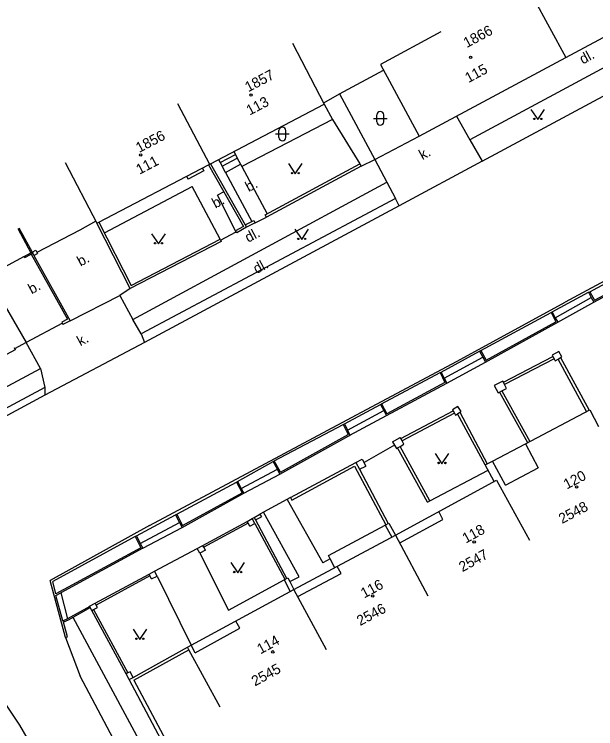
# Model space of a CAD drawing. Extents: x -584400 to -581602, y -1210894 to -1208793.
# Drawn here: x -582125.7 to -582083.3, y -1209258.2 to -1209206 of the extents above; entities that cross this region are included whole.
import ezdxf

# ---------------------------------------------------------------- set-up
doc = ezdxf.new("R2010")
doc.units = 0
for name, color, linetype in [('BUDOVY_MĚŘ', 7, 'Continuous'), ('POMOC_POPIS', 7, 'Continuous'), ('ROZHRANÍ_PLOCH', 7, 'Continuous'), ('ZN_BUDOV', 7, 'Continuous'), ('ZN_DOPLŇKOVÉ', 7, 'Continuous'), ('ZN_KULTUR', 7, 'Continuous'), ('Č_POPIS_EVID', 7, 'Continuous')]:
    doc.layers.add(name, color=color, linetype=linetype)

msp = doc.modelspace()

# ---------------------------------------------------------------- linework, layer by layer
at = {"layer": 'BUDOVY_MĚŘ'}
for points in [[(-582085.49, -1209209.2), (-582074.85, -1209203.48), (-582071.56, -1209201.72), (-582072.48, -1209199.99), (-582065.3, -1209196.07)], [(-582087.86, -1209204.79), (-582085.49, -1209209.2)], [(-582094.61, -1209207.32), (-582099.01, -1209209.7), (-582096.18, -1209214.93), (-582085.49, -1209209.2)], [(-582105.43, -1209208.16), (-582103.11, -1209212.59)], [(-582113.81, -1209212.56), (-582111.49, -1209216.99)], [(-582111.49, -1209216.99), (-582111.41, -1209216.95), (-582103.11, -1209212.59)], [(-582122.01, -1209216.85), (-582119.69, -1209221.28), (-582119.55, -1209221.21), (-582111.56, -1209217.03), (-582111.49, -1209216.99)], [(-582088.42, -1209237.39), (-582083.73, -1209234.92), (-582083.09, -1209236.13)], [(-582090.84, -1209238.66), (-582088.42, -1209237.39)], [(-582088.42, -1209237.39), (-582087.49, -1209239.16)], [(-582090.71, -1209240.14), (-582091.37, -1209238.94), (-582090.84, -1209238.66)], [(-582089.88, -1209240.42), (-582090.84, -1209238.66)], [(-582089.88, -1209240.42), (-582087.49, -1209239.16)], [(-582097.9, -1209244.08), (-582090.54, -1209240.05), (-582088.13, -1209244.43)], [(-582105.32, -1209248.03), (-582097.9, -1209244.08)], [(-582097.9, -1209244.08), (-582095.55, -1209248.49)], [(-582110.69, -1209256.64), (-582112.98, -1209252.43), (-582113.08, -1209252.25), (-582105.32, -1209248.03)], [(-582102.94, -1209252.43), (-582105.32, -1209248.03)]]:
    msp.add_lwpolyline(points, dxfattribs=at)
at = {"layer": 'ROZHRANÍ_PLOCH'}
for points in [[(-582076.81, -1209206.77), (-582092.48, -1209215.21)], [(-582091.59, -1209216.77), (-582075.92, -1209208.34)], [(-582102, -1209211.85), (-582099.41, -1209216.65)], [(-582103.11, -1209212.59), (-582102.51, -1209213.72)], [(-582093.47, -1209213.47), (-582092.48, -1209215.21)], [(-582102.51, -1209213.72), (-582109.13, -1209217.15)], [(-582102.51, -1209213.72), (-582100.51, -1209216.97)], [(-582099.41, -1209216.65), (-582096.18, -1209214.93)], [(-582092.48, -1209215.21), (-582091.59, -1209216.77)], [(-582110.7, -1209216.86), (-582109.59, -1209216.28)], [(-582109.71, -1209216.05), (-582109.59, -1209216.28)], [(-582109.59, -1209216.28), (-582109.45, -1209216.54)], [(-582110.82, -1209216.64), (-582110.7, -1209216.86)], [(-582110.56, -1209217.13), (-582109.45, -1209216.54)], [(-582109.45, -1209216.54), (-582109.21, -1209216.99)], [(-582100.42, -1209217.14), (-582099.41, -1209216.65)], [(-582099.41, -1209216.65), (-582098.55, -1209218.29)], [(-582091.59, -1209216.77), (-582097.64, -1209220.03)], [(-582112.02, -1209217.26), (-582111.9, -1209217.48), (-582113.04, -1209218.09)], [(-582110.7, -1209216.86), (-582110.56, -1209217.13)], [(-582110.32, -1209217.58), (-582110.56, -1209217.13)], [(-582110.32, -1209217.58), (-582109.21, -1209216.99)], [(-582109.21, -1209216.99), (-582109.13, -1209217.15)], [(-582109.13, -1209217.15), (-582107.28, -1209220.6)], [(-582113.16, -1209217.86), (-582113.04, -1209218.09)], [(-582110.32, -1209217.58), (-582108.38, -1209221.16)], [(-582117.08, -1209228.32), (-582098.55, -1209218.29)], [(-582098.55, -1209218.29), (-582097.9, -1209219.49)], [(-582119.14, -1209222), (-582112.75, -1209218.62)], [(-582110.71, -1209222.47), (-582112.75, -1209218.62)], [(-582110.44, -1209219), (-582110.89, -1209219.25)], [(-582109.58, -1209221.86), (-582110.89, -1209219.25)], [(-582097.9, -1209219.49), (-582116.47, -1209229.37)], [(-582097.64, -1209220.03), (-582097.9, -1209219.49)], [(-582097.64, -1209220.03), (-582116.21, -1209230)], [(-582108.15, -1209221.26), (-582107.32, -1209220.85)], [(-582077.84, -1209222.92), (-582085.52, -1209227.05)], [(-582083.74, -1209226.3), (-582078.96, -1209223.73)], [(-582083.74, -1209226.3), (-582083.4, -1209226.92), (-582078.63, -1209224.37)], [(-582083.44, -1209227.07), (-582078.5, -1209224.41)], [(-582127.67, -1209225.15), (-582124.85, -1209230.01)], [(-582117.26, -1209226.05), (-582118.01, -1209226.56)], [(-582121.65, -1209228.41), (-582118.01, -1209226.56)], [(-582118.01, -1209226.56), (-582117.08, -1209228.32)], [(-582086.47, -1209227.77), (-582083.83, -1209226.34)], [(-582086.25, -1209228.19), (-582083.63, -1209226.71)], [(-582083.83, -1209226.34), (-582083.74, -1209226.3)], [(-582083.83, -1209226.34), (-582083.63, -1209226.71)], [(-582083.63, -1209226.71), (-582083.44, -1209227.07)], [(-582115.86, -1209243.36), (-582108.43, -1209239.39), (-582100.4, -1209235.1), (-582093.4, -1209231.36), (-582085.52, -1209227.05)], [(-582086.07, -1209228.53), (-582083.44, -1209227.07)], [(-582086.56, -1209227.82), (-582086.47, -1209227.77)], [(-582086.47, -1209227.77), (-582086.25, -1209228.19)], [(-582091.68, -1209230.59), (-582086.56, -1209227.82)], [(-582086.56, -1209227.82), (-582086.21, -1209228.49)], [(-582086.25, -1209228.19), (-582086.07, -1209228.53)], [(-582116.47, -1209229.37), (-582117.08, -1209228.32)], [(-582091.68, -1209230.59), (-582091.3, -1209231.29), (-582086.21, -1209228.49)], [(-582091.34, -1209231.43), (-582086.07, -1209228.53)], [(-582116.47, -1209229.37), (-582116.21, -1209230)], [(-582123.8, -1209231.91), (-582124.85, -1209230.01)], [(-582116.21, -1209230), (-582123.49, -1209233.85)], [(-582094.57, -1209232.16), (-582091.77, -1209230.64)], [(-582091.77, -1209230.64), (-582091.68, -1209230.59)], [(-582091.77, -1209230.64), (-582091.53, -1209231.07)], [(-582094.35, -1209232.61), (-582091.53, -1209231.07)], [(-582091.53, -1209231.07), (-582091.34, -1209231.43)], [(-582140.98, -1209241.11), (-582123.8, -1209231.91)], [(-582123.8, -1209231.91), (-582123.5, -1209233.28)], [(-582094.17, -1209232.97), (-582091.34, -1209231.43)], [(-582098.92, -1209234.47), (-582094.66, -1209232.2)], [(-582094.66, -1209232.2), (-582094.3, -1209232.93), (-582098.53, -1209235.2)], [(-582094.66, -1209232.2), (-582094.57, -1209232.16)], [(-582094.57, -1209232.16), (-582094.35, -1209232.61)], [(-582098.57, -1209235.34), (-582094.17, -1209232.97)], [(-582094.35, -1209232.61), (-582094.17, -1209232.97)], [(-582123.5, -1209233.28), (-582141.01, -1209242.68)], [(-582123.5, -1209233.28), (-582123.49, -1209233.85)], [(-582123.49, -1209233.85), (-582140.72, -1209243.14)], [(-582101.63, -1209235.95), (-582099.01, -1209234.52)], [(-582099.01, -1209234.52), (-582098.92, -1209234.47)], [(-582099.01, -1209234.52), (-582098.76, -1209234.98)], [(-582098.92, -1209234.47), (-582098.53, -1209235.2)], [(-582101.41, -1209236.41), (-582098.76, -1209234.98)], [(-582098.76, -1209234.98), (-582098.57, -1209235.34)], [(-582101.24, -1209236.76), (-582098.57, -1209235.34)], [(-582106.75, -1209238.65), (-582101.72, -1209235.99)], [(-582101.72, -1209235.99), (-582101.63, -1209235.95)], [(-582101.72, -1209235.99), (-582101.37, -1209236.72)], [(-582101.63, -1209235.95), (-582101.41, -1209236.41)], [(-582101.41, -1209236.41), (-582101.24, -1209236.76)], [(-582106.34, -1209239.61), (-582101.32, -1209236.81), (-582101.24, -1209236.76)], [(-582106.3, -1209239.47), (-582101.37, -1209236.72)], [(-582109.43, -1209240.14), (-582106.84, -1209238.7)], [(-582106.84, -1209238.7), (-582106.75, -1209238.65)], [(-582106.53, -1209239.25), (-582106.84, -1209238.7)], [(-582106.3, -1209239.47), (-582106.75, -1209238.65)], [(-582109.16, -1209240.66), (-582106.53, -1209239.25)], [(-582108.97, -1209241.01), (-582106.34, -1209239.61)], [(-582106.34, -1209239.61), (-582106.53, -1209239.25)], [(-582095.4, -1209241.56), (-582091.15, -1209239.33)], [(-582113.87, -1209242.54), (-582109.52, -1209240.19)], [(-582109.52, -1209240.19), (-582109.43, -1209240.14)], [(-582109.52, -1209240.19), (-582109.1, -1209240.97)], [(-582109.43, -1209240.14), (-582109.16, -1209240.66)], [(-582109.16, -1209240.66), (-582108.97, -1209241.01)], [(-582113.87, -1209242.54), (-582113.44, -1209243.36), (-582109.1, -1209240.97)], [(-582113.48, -1209243.5), (-582108.97, -1209241.01)], [(-582105.82, -1209241.46), (-582103.2, -1209246.08)], [(-582097.6, -1209244.64), (-582094.45, -1209242.92), (-582094.76, -1209242.35)], [(-582116.81, -1209244.12), (-582113.96, -1209242.59)], [(-582113.96, -1209242.59), (-582113.87, -1209242.54)], [(-582113.96, -1209242.59), (-582113.67, -1209243.14)], [(-582105.62, -1209247.46), (-582104.93, -1209247.1), (-582107.55, -1209242.4)], [(-582115.86, -1209243.36), (-582123.1, -1209247.39)], [(-582116.53, -1209244.68), (-582113.67, -1209243.14)], [(-582113.67, -1209243.14), (-582113.48, -1209243.5)], [(-582102.67, -1209245.81), (-582102.8, -1209245.56), (-582098.66, -1209243.33)], [(-582098.66, -1209243.33), (-582098.4, -1209243.19), (-582097.9, -1209244.08)], [(-582098.66, -1209243.33), (-582098.17, -1209244.22)], [(-582116.35, -1209245.03), (-582113.48, -1209243.5)], [(-582116.9, -1209244.17), (-582122.92, -1209247.46)], [(-582116.9, -1209244.17), (-582116.48, -1209244.99), (-582122.68, -1209248.35), (-582122.92, -1209247.46)], [(-582116.9, -1209244.17), (-582116.81, -1209244.12)], [(-582116.81, -1209244.12), (-582116.53, -1209244.68)], [(-582116.53, -1209244.68), (-582116.35, -1209245.03)], [(-582116.35, -1209245.03), (-582122.33, -1209248.27)], [(-582115.49, -1209246.7), (-582112.37, -1209245.04)], [(-582112.18, -1209245.39), (-582110.1, -1209249.55), (-582106.04, -1209247.32)], [(-582102.67, -1209245.81), (-582103.2, -1209246.08)], [(-582102.67, -1209245.81), (-582102.35, -1209246.45)], [(-582105.04, -1209248.56), (-582101.88, -1209246.88), (-582102.16, -1209246.35)], [(-582115.3, -1209247.06), (-582112.81, -1209252.11)], [(-582121.98, -1209251.54), (-582123.1, -1209247.39)], [(-582106.04, -1209247.32), (-582105.77, -1209247.18), (-582105.62, -1209247.46)], [(-582106.04, -1209247.32), (-582105.59, -1209248.18)], [(-582105.62, -1209247.46), (-582105.32, -1209248.03)], [(-582122.16, -1209250.32), (-582122.19, -1209250.33), (-582122.69, -1209248.47), (-582122.33, -1209248.27)], [(-582122.33, -1209248.27), (-582121.83, -1209250.18)], [(-582120.17, -1209249.35), (-582121.78, -1209250.27), (-582122.13, -1209250.41)], [(-582120.22, -1209249.27), (-582121.83, -1209250.18)], [(-582121.83, -1209250.18), (-582122.16, -1209250.32)], [(-582103.08, -1209288.05), (-582101.46, -1209287.23), (-582121.43, -1209250.07)], [(-582122.13, -1209250.41), (-582122.16, -1209250.32)], [(-582121.98, -1209251.54), (-582121.83, -1209251.49), (-582122.13, -1209250.41)], [(-582112.52, -1209252.65), (-582109.27, -1209250.87), (-582109.56, -1209250.34)], [(-582121.98, -1209251.54), (-582120.91, -1209254.36)], [(-582112.52, -1209252.65), (-582112.81, -1209252.11)], [(-582103.08, -1209288.05), (-582106.9, -1209280.84), (-582120.91, -1209254.36)], [(-582127.55, -1209254.65), (-582125.35, -1209257.95), (-582124.54, -1209259.32), (-582111.93, -1209283.22)]]:
    msp.add_lwpolyline(points, dxfattribs=at)
at = {"layer": 'ZN_BUDOV'}
for centre in [(-582092.43, -1209209.18), (-582108.45, -1209211.94), (-582116.5, -1209216.31), (-582084.7, -1209240.55), (-582092.17, -1209244.56), (-582099.57, -1209248.51), (-582106.86, -1209252.59)]:
    msp.add_circle(centre, 0.0875, dxfattribs=at)
at = {"layer": 'ZN_DOPLŇKOVÉ'}
for points in [[(-582102, -1209211.85), (-582098.79, -1209210.11)], [(-582103.15, -1209212.5), (-582102, -1209211.85)], [(-582111.56, -1209217.03), (-582109, -1209221.53), (-582109.58, -1209221.86)], [(-582111.41, -1209216.95), (-582108.87, -1209221.42)], [(-582107.42, -1209220.67), (-582100.51, -1209216.97)], [(-582100.51, -1209216.97), (-582100.42, -1209217.14), (-582107.32, -1209220.85), (-582107.42, -1209220.67)], [(-582119.76, -1209221.15), (-582120.94, -1209221.8)], [(-582110.71, -1209222.47), (-582110.64, -1209222.62), (-582117.26, -1209226.05), (-582119.69, -1209221.28)], [(-582119.55, -1209221.21), (-582117.19, -1209225.83), (-582110.71, -1209222.47)], [(-582108.87, -1209221.42), (-582108.77, -1209221.59), (-582109.49, -1209222), (-582109.58, -1209221.86)], [(-582108.87, -1209221.42), (-582108.24, -1209221.09)], [(-582108.24, -1209221.09), (-582108.15, -1209221.26), (-582108.77, -1209221.59)], [(-582125.46, -1209221.69), (-582124.51, -1209223.45)], [(-582125.38, -1209221.64), (-582124.42, -1209223.4)], [(-582120.94, -1209221.8), (-582124.07, -1209223.42)], [(-582110.67, -1209222.54), (-582109.54, -1209221.93)], [(-582124.96, -1209223.8), (-582125.01, -1209223.72), (-582124.51, -1209223.45)], [(-582124.96, -1209223.8), (-582124.48, -1209223.55)], [(-582124.51, -1209223.45), (-582124.42, -1209223.4)], [(-582124.48, -1209223.55), (-582124.37, -1209223.49)], [(-582124.48, -1209223.55), (-582121.85, -1209228.31), (-582122.25, -1209228.52), (-582122.17, -1209228.68)], [(-582124.42, -1209223.4), (-582124.16, -1209223.26), (-582124.03, -1209223.5)], [(-582124.42, -1209223.4), (-582124.37, -1209223.49)], [(-582124.37, -1209223.49), (-582124.29, -1209223.65)], [(-582124.29, -1209223.65), (-582124.03, -1209223.5)], [(-582125.01, -1209223.72), (-582127.67, -1209225.15)], [(-582124.29, -1209223.65), (-582121.65, -1209228.41), (-582122.17, -1209228.68)], [(-582122.21, -1209228.6), (-582124.85, -1209230.01)], [(-582125.74, -1209230.38), (-582125.66, -1209230.53), (-582132.57, -1209234.24)], [(-582124.85, -1209230.01), (-582125.7, -1209230.46)], [(-582085.86, -1209231.11), (-582085.77, -1209231.06), (-582085.99, -1209230.67), (-582086.48, -1209230.93), (-582086.43, -1209231.02)], [(-582090.04, -1209232.91), (-582086.43, -1209231.02)], [(-582086.34, -1209231.19), (-582089.95, -1209233.08)], [(-582086.43, -1209231.02), (-582086.34, -1209231.19)], [(-582086.34, -1209231.19), (-582086.27, -1209231.33), (-582086.04, -1209231.21)], [(-582086.04, -1209231.21), (-582085.86, -1209231.11)], [(-582083.97, -1209235.05), (-582086.04, -1209231.21)], [(-582085.86, -1209231.11), (-582083.79, -1209234.95)], [(-582090.04, -1209232.91), (-582090.09, -1209232.82), (-582090.7, -1209233.15), (-582090.41, -1209233.67), (-582090.32, -1209233.62)], [(-582089.95, -1209233.08), (-582090.04, -1209232.91)], [(-582090.15, -1209233.53), (-582089.81, -1209233.35), (-582089.95, -1209233.08)], [(-582090.32, -1209233.62), (-582090.15, -1209233.53)], [(-582090.32, -1209233.62), (-582088.28, -1209237.31)], [(-582090.15, -1209233.53), (-582088.1, -1209237.22)], [(-582097.53, -1209237.01), (-582093.71, -1209235)], [(-582093.21, -1209235.1), (-582093.13, -1209235.05), (-582093.36, -1209234.67), (-582093.76, -1209234.92), (-582093.71, -1209235)], [(-582093.71, -1209235), (-582093.61, -1209235.17)], [(-582093.61, -1209235.17), (-582097.43, -1209237.19)], [(-582093.61, -1209235.17), (-582093.53, -1209235.3), (-582093.38, -1209235.21)], [(-582093.38, -1209235.21), (-582093.21, -1209235.1)], [(-582091.37, -1209238.94), (-582093.38, -1209235.21)], [(-582093.21, -1209235.1), (-582091.21, -1209238.85)], [(-582098.13, -1209237.25), (-582097.58, -1209236.93)], [(-582097.53, -1209237.01), (-582097.58, -1209236.93)], [(-582097.43, -1209237.19), (-582097.53, -1209237.01)], [(-582097.99, -1209237.49), (-582100.2, -1209238.77)], [(-582098.13, -1209237.25), (-582097.84, -1209237.74), (-582097.76, -1209237.69)], [(-582097.76, -1209237.69), (-582097.58, -1209237.59)], [(-582097.58, -1209237.59), (-582097.29, -1209237.42), (-582097.43, -1209237.19)], [(-582095.57, -1209241.65), (-582095.4, -1209241.56), (-582097.58, -1209237.59)], [(-582095.57, -1209241.65), (-582097.76, -1209237.69)], [(-582100.81, -1209238.76), (-582100.33, -1209238.51), (-582100.07, -1209239.02)], [(-582105.57, -1209241.33), (-582100.81, -1209238.76), (-582100.54, -1209239.26)], [(-582105.57, -1209241.33), (-582105.47, -1209241.51), (-582100.9, -1209239.04), (-582098.62, -1209243.31)], [(-582100.54, -1209239.26), (-582100.07, -1209239.02)], [(-582100.54, -1209239.26), (-582098.44, -1209243.21)], [(-582105.57, -1209241.33), (-582107.8, -1209242.54)], [(-582108.73, -1209243.06), (-582108.36, -1209242.86)], [(-582108.36, -1209242.86), (-582108.21, -1209242.78)], [(-582108.17, -1209243.21), (-582108.36, -1209242.86)], [(-582108.21, -1209242.78), (-582107.8, -1209242.54), (-582107.69, -1209242.72)], [(-582108.21, -1209242.78), (-582108.12, -1209242.96)], [(-582108.12, -1209242.96), (-582107.69, -1209242.72)], [(-582111.97, -1209244.82), (-582108.73, -1209243.06)], [(-582108.66, -1209243.2), (-582111.9, -1209244.95)], [(-582108.66, -1209243.2), (-582108.73, -1209243.06)], [(-582108.54, -1209243.42), (-582108.66, -1209243.2)], [(-582108.54, -1209243.42), (-582108.17, -1209243.21)], [(-582108.17, -1209243.21), (-582105.99, -1209247.29)], [(-582108.12, -1209242.96), (-582105.85, -1209247.22)], [(-582111.78, -1209245.17), (-582112.18, -1209245.39), (-582112.37, -1209245.04), (-582111.97, -1209244.82)], [(-582111.9, -1209244.95), (-582111.97, -1209244.82)], [(-582111.78, -1209245.17), (-582111.9, -1209244.95)], [(-582119.83, -1209249.03), (-582115.89, -1209246.92)], [(-582115.82, -1209247.05), (-582119.75, -1209249.17)], [(-582115.89, -1209246.92), (-582115.49, -1209246.7)], [(-582115.82, -1209247.05), (-582115.89, -1209246.92)], [(-582115.7, -1209247.27), (-582115.82, -1209247.05)], [(-582115.7, -1209247.27), (-582115.3, -1209247.06), (-582115.49, -1209246.7)], [(-582120.06, -1209249.56), (-582120.23, -1209249.25), (-582119.83, -1209249.03)], [(-582119.75, -1209249.17), (-582119.83, -1209249.03)], [(-582120.06, -1209249.56), (-582119.93, -1209249.49)], [(-582117.56, -1209254.2), (-582120.06, -1209249.56)], [(-582119.93, -1209249.49), (-582119.66, -1209249.34), (-582119.75, -1209249.17)], [(-582119.93, -1209249.49), (-582117.43, -1209254.13)], [(-582117.04, -1209254.45), (-582113.08, -1209252.25)], [(-582116.99, -1209254.65), (-582112.98, -1209252.43)], [(-582117.43, -1209254.13), (-582117.56, -1209254.2)], [(-582117.34, -1209254.62), (-582117.56, -1209254.2)], [(-582117.04, -1209254.45), (-582117.26, -1209254.04), (-582117.43, -1209254.13)], [(-582117.34, -1209254.62), (-582117.04, -1209254.45)], [(-582111.54, -1209264.89), (-582111.81, -1209265.03), (-582117.34, -1209254.62)], [(-582116.99, -1209254.65), (-582111.54, -1209264.89)]]:
    msp.add_lwpolyline(points, dxfattribs=at)
at = {"layer": 'ZN_KULTUR'}
for p, q in [((-582099.52, -1209213.64), (-582098.52, -1209213.64)), ((-582099.27, -1209213.89), (-582099.27, -1209213.39)), ((-582098.77, -1209213.89), (-582098.77, -1209213.39)), ((-582106.41, -1209215.03), (-582106.41, -1209214.53)), ((-582105.91, -1209215.03), (-582105.91, -1209214.53)), ((-582106.66, -1209214.78), (-582105.66, -1209214.78))]:
    msp.add_line(p, q, dxfattribs=at)
for points in [[(-582088.03, -1209212.98), (-582087.53, -1209213.73), (-582087.03, -1209212.98)], [(-582105.72, -1209216.94), (-582105.22, -1209217.69), (-582104.72, -1209216.94)], [(-582105.25, -1209221.74), (-582104.75, -1209222.49), (-582104.25, -1209221.74)], [(-582115.7, -1209222.06), (-582115.2, -1209222.81), (-582114.7, -1209222.06)], [(-582095.02, -1209238.1), (-582094.52, -1209238.85), (-582094.02, -1209238.1)], [(-582109.92, -1209246.06), (-582109.42, -1209246.81), (-582108.92, -1209246.06)], [(-582117.06, -1209250.93), (-582116.56, -1209251.68), (-582116.06, -1209250.93)]]:
    msp.add_lwpolyline(points, dxfattribs=at)
for centre in [(-582087.78, -1209213.68), (-582087.28, -1209213.68), (-582105.47, -1209217.64), (-582104.97, -1209217.64), (-582105, -1209222.44), (-582104.5, -1209222.44), (-582115.45, -1209222.76), (-582114.95, -1209222.76), (-582094.77, -1209238.8), (-582094.27, -1209238.8), (-582109.67, -1209246.76), (-582109.17, -1209246.76), (-582116.81, -1209251.63), (-582116.31, -1209251.63)]:
    msp.add_circle(centre, 0.05, dxfattribs=at)
for centre, start, end in [((-582099.02, -1209213.39), 0, 180), ((-582099.02, -1209213.89), 180, 360), ((-582106.16, -1209214.53), 0, 180), ((-582106.16, -1209215.03), 180, 360)]:
    msp.add_arc(centre, 0.25, start, end, dxfattribs=at)

# ---------------------------------------------------------------- texts
at = {"layer": 'POMOC_POPIS'}
for s, rotation, p in [('dl.', 28.2593, (-582084.24, -1209209.71)), ('k.', 28.3054, (-582095.95, -1209216.69)), ('b.', 28.3054, (-582108.62, -1209219.03)), ('b.', 28.3054, (-582111.05, -1209220.23)), ('dl.', 28.2593, (-582108.65, -1209222.73)), ('b.', 28.3054, (-582120.89, -1209224.47)), ('dl.', 28.2593, (-582108.04, -1209225.01)), ('b.', 28.3054, (-582124.46, -1209226.49)), ('k.', 28.3054, (-582120.9, -1209230.29))]:
    msp.add_text(s, height=0.75, rotation=rotation, dxfattribs=at).set_placement(p)
at = {"layer": 'Č_POPIS_EVID'}
for s, rotation, p in [('1866', 28.1981, (-582092.71, -1209208.51)), ('115', 28.1981, (-582092.59, -1209211.07)), ('1857', 27.7101, (-582108.65, -1209211.74)), ('113', 27.7101, (-582108.55, -1209213.44)), ('1856', 27.6501, (-582116.61, -1209216.17)), ('111', 27.6501, (-582116.59, -1209217.76)), ('120', 27.7351, (-582085.41, -1209240.74)), ('2548', 27.7351, (-582085.76, -1209243.26)), ('118', 28.6769, (-582092.78, -1209244.69)), ('2547', 28.6769, (-582093.03, -1209246.78)), ('116', 28.0825, (-582100.2, -1209248.7)), ('2546', 28.0825, (-582100.49, -1209250.71)), ('114', 28.5312, (-582107.76, -1209252.78)), ('2545', 28.5312, (-582108.16, -1209255.12))]:
    msp.add_text(s, height=0.75, rotation=rotation, dxfattribs=at).set_placement(p)

doc.saveas('drawing.dxf')
